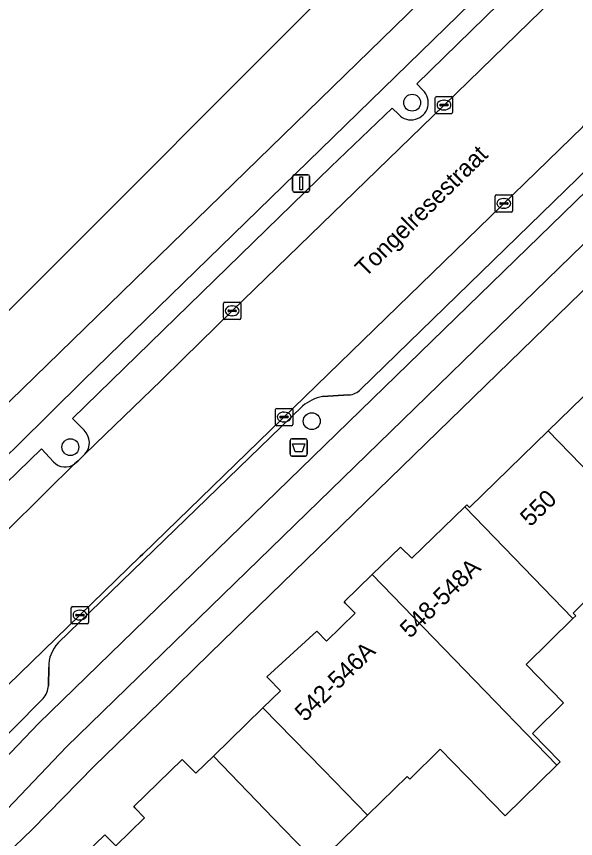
# Model space of a CAD drawing. Extents: x 162879 to 165540, y 384011 to 385181.
# Drawn here: x 164005.38 to 164037.71, y 384263.93 to 384311.42 of the extents above; entities that cross this region are included whole.
import ezdxf

# ---------------------------------------------------------------- set-up
doc = ezdxf.new("R2010")
doc.units = 0
for name, color, linetype in [('IMGEO_Afvalbak', 7, 'Continuous'), ('IMGEO_Boom', 7, 'Continuous'), ('IMGEO_Erf', 7, 'Continuous'), ('IMGEO_Fietspad_open', 7, 'Continuous'), ('IMGEO_Kolk', 7, 'Continuous'), ('IMGEO_Lichtmast', 7, 'Continuous'), ('IMGEO_Openbare_ruimte_label', 7, 'Continuous'), ('IMGEO_Pand', 7, 'Continuous'), ('IMGEO_Pand_nummerreeks', 7, 'Continuous'), ('IMGEO_Pand_overbouw', 7, 'Continuous'), ('IMGEO_Parkeervlak_open', 7, 'Continuous'), ('IMGEO_Rijbaan_lokaal_gesloten', 7, 'Continuous'), ('IMGEO_Verkeerseiland_open', 7, 'Continuous'), ('IMGEO_Voetpad_open', 7, 'Continuous')]:
    doc.layers.add(name, color=color, linetype=linetype)

msp = doc.modelspace()

# ---------------------------------------------------------------- linework, layer by layer
at = {"layer": 'IMGEO_Afvalbak'}
for p, q in [((164021.206, 384286.125), (164021.206, 384286.925)), ((164021.206, 384286.925), (164021.206, 384286.125)), ((164021.306, 384287.025), (164022.096, 384287.025)), ((164022.096, 384287.025), (164021.306, 384287.025)), ((164022.196, 384286.925), (164022.196, 384286.125)), ((164022.196, 384286.125), (164022.196, 384286.925)), ((164022.096, 384286.025), (164021.306, 384286.025)), ((164021.306, 384286.025), (164022.096, 384286.025))]:
    msp.add_line(p, q, dxfattribs=at)
msp.add_lwpolyline([(164021.349, 384286.739), (164022.053, 384286.739), (164021.904, 384286.269), (164021.498, 384286.269), (164021.349, 384286.739)], dxfattribs=at)
for centre, start, end in [((164021.306, 384286.925), 90, 180), ((164021.306, 384286.925), 90, 180), ((164022.096, 384286.925), 0, 90), ((164022.096, 384286.925), 360, 90), ((164021.306, 384286.125), 180, 270), ((164021.306, 384286.125), 180, 270), ((164022.096, 384286.125), 270, 0), ((164022.096, 384286.125), 270, 0)]:
    msp.add_arc(centre, 0.1, start, end, dxfattribs=at)
at = {"layer": 'IMGEO_Boom'}
for centre in [(164028.262, 384306.435), (164022.455, 384288.04), (164008.502, 384286.537)]:
    msp.add_circle(centre, 0.489, dxfattribs=at)
at = {"layer": 'IMGEO_Erf'}
for points in [[(163976.535, 384268.271), (163994.608, 384284.105), (164000, 384289.497), (164058.477, 384347.975), (164058.648, 384347.891), (164060.6, 384349.834), (164066.829, 384356.036), (164069.081, 384358.456)], [(164054.659, 384311.633), (164016.589, 384274.641), (164013.705, 384271.839), (164009.873, 384268.115), (164006.301, 384264.46), (164004.769, 384262.989), (164003.136, 384261.267), (164000.53, 384258.712), (164000.421, 384258.798), (164000, 384258.382), (163993.563, 384252.019), (163991.6, 384250), (163967.269, 384225.92)], [(164040.279, 384279.623), (164037.559, 384276.955), (164037.713, 384276.798), (164037.545, 384276.633), (164034.845, 384273.981), (164037.017, 384271.769), (164035.212, 384269.997), (164036.816, 384268.363), (164036.62, 384268.171), (164033.64, 384265.246), (164029.872, 384269.086), (164028.116, 384267.363), (164027.962, 384267.52), (164026.46, 384266.053), (164025.68, 384265.291), (164023.129, 384267.902), (164019.634, 384271.477), (164020.652, 384272.473), (164019.942, 384273.196), (164019.862, 384273.271), (164022.74, 384275.915), (164023.303, 384275.332), (164024.968, 384276.955), (164024.396, 384277.535), (164024.33, 384277.611), (164025.951, 384279.178), (164027.593, 384280.766), (164028.238, 384280.12), (164031.306, 384283.097), (164031.427, 384283.214), (164031.58, 384283.056), (164036.124, 384287.474), (164040.822, 384292.042)], [(164008.736, 384262.462), (164010.496, 384264.151), (164010.579, 384264.068), (164011.126, 384263.506), (164012.795, 384265.13), (164012.238, 384265.702), (164012.164, 384265.775), (164014.973, 384268.505), (164015.05, 384268.426), (164015.758, 384267.708), (164016.774, 384268.691), (164020.253, 384265.099), (164022.792, 384262.479)]]:
    msp.add_lwpolyline(points, dxfattribs=at)
at = {"layer": 'IMGEO_Fietspad_open'}
for points in [[(163952.698, 384236.935), (163962.207, 384248.21), (163963.237, 384249.314), (163963.944, 384250), (163965.748, 384251.752), (163974.212, 384259.744), (163980.085, 384265.216), (163983.091, 384267.87), (163990.403, 384273.737), (163995.691, 384277.98), (163996.523, 384278.637), (164000, 384281.541), (164000.811, 384282.218), (164002.596, 384283.885), (164005.472, 384286.656), (164009.249, 384290.386), (164048.264, 384328.35)], [(164038.698, 384321.975), (164000, 384284.353), (163999.503, 384283.87), (163997.215, 384281.927), (163981.644, 384269.371), (163977.889, 384266.075), (163970.001, 384258.672), (163964.607, 384253.61), (163961.028, 384250.126), (163960.922, 384250)], [(164056.261, 384318.565), (164052.162, 384314.789), (164006.668, 384270.584), (164000.239, 384263.885), (164000, 384263.648), (163990.948, 384254.661), (163986.238, 384250), (163945.765, 384209.948), (163927.179, 384191.226)], [(163960.692, 384221.686), (163966.751, 384227.692), (163989.256, 384250), (163992.452, 384253.182), (164000, 384260.664), (164001.789, 384262.437), (164008.279, 384269.229), (164053.426, 384313.105), (164057.135, 384316.464)]]:
    msp.add_lwpolyline(points, dxfattribs=at)
at = {"layer": 'IMGEO_Kolk'}
for p, q in [((164029.674, 384306.799), (164030.526, 384306.799)), ((164029.599, 384305.873), (164029.599, 384306.725)), ((164029.858, 384306.293), (164029.858, 384306.305)), ((164029.901, 384306.342), (164030.299, 384306.342)), ((164030.087, 384306.579), (164030.112, 384306.579)), ((164030.342, 384306.305), (164030.342, 384306.293)), ((164030.6, 384306.725), (164030.6, 384305.873)), ((164030.296, 384306.256), (164029.898, 384306.256)), ((164030.11, 384306.019), (164030.085, 384306.019)), ((164030.526, 384305.799), (164029.674, 384305.799)), ((164033.137, 384301.115), (164033.989, 384301.115)), ((164033.062, 384300.189), (164033.062, 384301.041)), ((164033.321, 384300.609), (164033.321, 384300.621)), ((164033.364, 384300.658), (164033.762, 384300.658)), ((164033.55, 384300.895), (164033.575, 384300.895)), ((164033.805, 384300.621), (164033.805, 384300.609)), ((164034.063, 384301.041), (164034.063, 384300.189)), ((164033.759, 384300.572), (164033.361, 384300.572)), ((164033.573, 384300.335), (164033.548, 384300.335)), ((164033.989, 384300.115), (164033.137, 384300.115)), ((164017.429, 384294.913), (164018.281, 384294.913)), ((164017.354, 384293.987), (164017.354, 384294.839)), ((164017.656, 384294.456), (164018.054, 384294.456)), ((164017.842, 384294.693), (164017.867, 384294.693)), ((164018.355, 384294.839), (164018.355, 384293.987)), ((164017.613, 384294.407), (164017.613, 384294.419)), ((164018.051, 384294.37), (164017.653, 384294.37)), ((164017.865, 384294.133), (164017.84, 384294.133)), ((164018.097, 384294.419), (164018.097, 384294.407)), ((164018.281, 384293.913), (164017.429, 384293.913)), ((164020.43, 384288.78), (164021.282, 384288.78)), ((164020.355, 384287.854), (164020.355, 384288.706)), ((164020.614, 384288.274), (164020.614, 384288.286)), ((164020.657, 384288.323), (164021.055, 384288.323)), ((164020.843, 384288.56), (164020.868, 384288.56)), ((164021.098, 384288.286), (164021.098, 384288.274)), ((164021.356, 384288.706), (164021.356, 384287.854)), ((164021.052, 384288.237), (164020.654, 384288.237)), ((164020.866, 384288), (164020.841, 384288)), ((164021.282, 384287.78), (164020.43, 384287.78)), ((164008.629, 384277.339), (164009.481, 384277.339)), ((164008.554, 384276.413), (164008.554, 384277.265)), ((164008.856, 384276.882), (164009.254, 384276.882)), ((164009.042, 384277.119), (164009.067, 384277.119)), ((164009.555, 384277.265), (164009.555, 384276.413)), ((164008.813, 384276.833), (164008.813, 384276.845)), ((164009.251, 384276.796), (164008.853, 384276.796)), ((164009.065, 384276.559), (164009.04, 384276.559)), ((164009.297, 384276.845), (164009.297, 384276.833)), ((164009.481, 384276.339), (164008.629, 384276.339))]:
    msp.add_line(p, q, dxfattribs=at)
for points in [[(164029.674, 384306.799), (164030.526, 384306.799)], [(164029.599, 384305.873), (164029.599, 384306.725)], [(164030.6, 384306.725), (164030.6, 384305.873)], [(164030.526, 384305.799), (164029.674, 384305.799)], [(164033.137, 384301.115), (164033.989, 384301.115)], [(164033.062, 384300.189), (164033.062, 384301.041)], [(164034.063, 384301.041), (164034.063, 384300.189)], [(164033.989, 384300.115), (164033.137, 384300.115)], [(164017.429, 384294.913), (164018.281, 384294.913)], [(164017.354, 384293.987), (164017.354, 384294.839)], [(164018.355, 384294.839), (164018.355, 384293.987)], [(164018.281, 384293.913), (164017.429, 384293.913)], [(164020.43, 384288.78), (164021.282, 384288.78)], [(164020.355, 384287.854), (164020.355, 384288.706)], [(164021.356, 384288.706), (164021.356, 384287.854)], [(164021.282, 384287.78), (164020.43, 384287.78)], [(164008.629, 384277.339), (164009.481, 384277.339)], [(164008.554, 384276.413), (164008.554, 384277.265)], [(164009.555, 384277.265), (164009.555, 384276.413)], [(164009.481, 384276.339), (164008.629, 384276.339)]]:
    msp.add_lwpolyline(points, dxfattribs=at)
for centre, radius, start, end in [((164029.676, 384306.723), 0.0765, 91.552, 178.448), ((164029.676, 384306.723), 0.0765, 91.552, 178.448), ((164030.524, 384306.723), 0.0765, 1.552, 88.448), ((164030.524, 384306.723), 0.0765, 1.552, 88.448), ((164029.898, 384306.302), 0.0403, 85.8775, 175.7526), ((164030.303, 384306.304), 0.0386, 1.7309, 96.639), ((164029.676, 384305.875), 0.0765, 181.552, 268.448), ((164029.676, 384305.875), 0.0765, 181.552, 268.448), ((164029.895, 384306.292), 0.0366, 178.938, 274.7102), ((164030.299, 384306.299), 0.043, 264.8664, 352.4533), ((164030.524, 384305.875), 0.0765, 271.552, 358.448), ((164030.524, 384305.875), 0.0765, 271.552, 358.448), ((164033.139, 384301.039), 0.0765, 91.552, 178.448), ((164033.139, 384301.039), 0.0765, 91.552, 178.448), ((164033.987, 384301.039), 0.0765, 1.552, 88.448), ((164033.987, 384301.039), 0.0765, 1.552, 88.448), ((164033.361, 384300.618), 0.0403, 85.8775, 175.7526), ((164033.358, 384300.608), 0.0366, 178.938, 274.7102), ((164033.762, 384300.615), 0.043, 264.8664, 352.4533), ((164033.766, 384300.62), 0.0386, 1.7309, 96.639), ((164033.139, 384300.191), 0.0765, 181.552, 268.448), ((164033.139, 384300.191), 0.0765, 181.552, 268.448), ((164033.987, 384300.191), 0.0765, 271.552, 358.448), ((164033.987, 384300.191), 0.0765, 271.552, 358.448), ((164017.431, 384294.837), 0.0765, 91.552, 178.448), ((164017.431, 384294.837), 0.0765, 91.552, 178.448), ((164018.279, 384294.837), 0.0765, 1.552, 88.448), ((164018.279, 384294.837), 0.0765, 1.552, 88.448), ((164017.653, 384294.416), 0.0403, 85.8775, 175.7526), ((164018.058, 384294.418), 0.0386, 1.7309, 96.639), ((164017.431, 384293.989), 0.0765, 181.552, 268.448), ((164017.431, 384293.989), 0.0765, 181.552, 268.448), ((164017.65, 384294.406), 0.0366, 178.938, 274.7102), ((164018.054, 384294.413), 0.043, 264.8664, 352.4533), ((164018.279, 384293.989), 0.0765, 271.552, 358.448), ((164018.279, 384293.989), 0.0765, 271.552, 358.448), ((164020.432, 384288.704), 0.0765, 91.552, 178.448), ((164020.432, 384288.704), 0.0765, 91.552, 178.448), ((164021.28, 384288.704), 0.0765, 1.552, 88.448), ((164021.28, 384288.704), 0.0765, 1.552, 88.448), ((164020.654, 384288.283), 0.0403, 85.8775, 175.7526), ((164020.651, 384288.273), 0.0366, 178.938, 274.7102), ((164021.055, 384288.28), 0.043, 264.8664, 352.4533), ((164021.059, 384288.285), 0.0386, 1.7309, 96.639), ((164020.432, 384287.856), 0.0765, 181.552, 268.448), ((164020.432, 384287.856), 0.0765, 181.552, 268.448), ((164021.28, 384287.856), 0.0765, 271.552, 358.448), ((164021.28, 384287.856), 0.0765, 271.552, 358.448), ((164008.631, 384277.263), 0.0765, 91.552, 178.448), ((164008.631, 384277.263), 0.0765, 91.552, 178.448), ((164009.479, 384277.263), 0.0765, 1.552, 88.448), ((164009.479, 384277.263), 0.0765, 1.552, 88.448), ((164008.853, 384276.842), 0.0403, 85.8775, 175.7526), ((164009.258, 384276.844), 0.0386, 1.7309, 96.639), ((164008.631, 384276.415), 0.0765, 181.552, 268.448), ((164008.631, 384276.415), 0.0765, 181.552, 268.448), ((164008.85, 384276.832), 0.0366, 178.938, 274.7102), ((164009.254, 384276.839), 0.043, 264.8664, 352.4533), ((164009.479, 384276.415), 0.0765, 271.552, 358.448), ((164009.479, 384276.415), 0.0765, 271.552, 358.448)]:
    msp.add_arc(centre, radius, start, end, dxfattribs=at)
for centre, major_axis, ratio, start_param, end_param in [((164030.086, 384306.299), (-0.387, 0.002), 0.722429, 4.712389, 7.853982), ((164030.111, 384306.299), (-0.39, 0.002), 0.717154, 1.570796, 4.712389), ((164033.549, 384300.615), (-0.387, 0.002), 0.722429, 4.712389, 7.853982), ((164033.574, 384300.615), (-0.39, 0.002), 0.717154, 1.570796, 4.712389), ((164017.841, 384294.413), (-0.387, 0.002), 0.722429, 4.712389, 7.853982), ((164017.866, 384294.413), (-0.39, 0.002), 0.717154, 1.570796, 4.712389), ((164020.842, 384288.28), (-0.387, 0.002), 0.722429, 4.712389, 7.853982), ((164020.867, 384288.28), (-0.39, 0.002), 0.717154, 1.570796, 4.712389), ((164009.041, 384276.839), (-0.387, 0.002), 0.722429, 4.712389, 7.853982), ((164009.066, 384276.839), (-0.39, 0.002), 0.717154, 1.570796, 4.712389)]:
    msp.add_ellipse(centre, major_axis=major_axis, ratio=ratio, start_param=start_param, end_param=end_param, dxfattribs=at)
at = {"layer": 'IMGEO_Lichtmast'}
for p, q in [((164021.344, 384301.376), (164021.344, 384302.176)), ((164021.344, 384302.176), (164021.344, 384301.376)), ((164021.444, 384302.276), (164022.234, 384302.276)), ((164022.234, 384302.276), (164021.444, 384302.276)), ((164022.334, 384302.176), (164022.334, 384301.376)), ((164022.334, 384301.376), (164022.334, 384302.176)), ((164022.234, 384301.276), (164021.444, 384301.276)), ((164021.444, 384301.276), (164022.234, 384301.276))]:
    msp.add_line(p, q, dxfattribs=at)
msp.add_lwpolyline([(164021.764, 384302.151), (164021.914, 384302.151), (164021.914, 384301.401), (164021.764, 384301.401), (164021.764, 384302.151)], dxfattribs=at)
for centre, start, end in [((164021.444, 384302.176), 90, 180), ((164021.444, 384302.176), 90, 180), ((164022.234, 384302.176), 0, 90), ((164022.234, 384302.176), 360, 90), ((164021.444, 384301.376), 180, 270), ((164021.444, 384301.376), 180, 270), ((164022.234, 384301.376), 270, 0), ((164022.234, 384301.376), 270, 0)]:
    msp.add_arc(centre, 0.1, start, end, dxfattribs=at)
at = {"layer": 'IMGEO_Pand'}
for points in [[(164040.822, 384292.042), (164036.124, 384287.474), (164044.367, 384278.996), (164046.266, 384280.859), (164043.934, 384283.236), (164046.718, 384285.967)], [(164031.306, 384283.097), (164037.545, 384276.633), (164037.713, 384276.798), (164037.559, 384276.955), (164040.279, 384279.623), (164042.597, 384277.26), (164044.367, 384278.996), (164036.124, 384287.474), (164031.58, 384283.056), (164031.427, 384283.214)], [(164025.951, 384279.178), (164036.62, 384268.171), (164036.816, 384268.363), (164035.212, 384269.997), (164037.017, 384271.769), (164034.845, 384273.981), (164037.545, 384276.633), (164031.306, 384283.097), (164028.238, 384280.12), (164027.593, 384280.766)], [(164025.951, 384279.178), (164024.33, 384277.611), (164024.396, 384277.535), (164024.968, 384276.955), (164023.303, 384275.332), (164022.74, 384275.915), (164019.862, 384273.271), (164019.942, 384273.196), (164020.652, 384272.473), (164019.634, 384271.477), (164023.129, 384267.902), (164025.68, 384265.291), (164026.46, 384266.053), (164027.962, 384267.52), (164028.116, 384267.363), (164029.872, 384269.086), (164033.64, 384265.246), (164036.62, 384268.171)], [(164022.003, 384261.714), (164022.792, 384262.479), (164020.253, 384265.099), (164016.774, 384268.691), (164015.758, 384267.708), (164015.05, 384268.426), (164014.973, 384268.505), (164012.164, 384265.775), (164012.238, 384265.702), (164012.795, 384265.13), (164011.126, 384263.506), (164010.579, 384264.068), (164010.496, 384264.151), (164008.736, 384262.462), (164009.372, 384261.798), (164019.502, 384251.511), (164022.623, 384254.533), (164018.888, 384258.391), (164020.648, 384260.095), (164020.495, 384260.253)]]:
    msp.add_lwpolyline(points, close=True, dxfattribs=at)
at = {"layer": 'IMGEO_Pand_overbouw'}
msp.add_lwpolyline([(164019.634, 384271.477), (164016.774, 384268.691), (164020.253, 384265.099), (164022.792, 384262.479), (164025.68, 384265.291), (164023.129, 384267.902)], close=True, dxfattribs=at)
at = {"layer": 'IMGEO_Parkeervlak_open'}
for points in [[(164053.349, 384319.713), (164052.622, 384319.055), (164040.448, 384307.294), (164038.259, 384305.21), (164038.119, 384305.035), (164012.688, 384280.365), (164012.541, 384280.223), (164000, 384268.063), (163981.371, 384250), (163965.356, 384234.478)], [(164009.34, 384286.137), (164010.515, 384287.269), (164013.757, 384290.387), (164015.039, 384291.655), (164017.855, 384294.412), (164030.101, 384306.298), (164044.157, 384319.964)], [(164040.357, 384319.067), (164028.523, 384307.531), (164028.886, 384307.156)], [(164027.481, 384305.746), (164027.098, 384306.12), (164023.551, 384302.725), (164008.626, 384288.203), (164009.291, 384287.515)], [(164025.275, 384289.873), (164039.926, 384304.088), (164039.164, 384304.896)], [(164023.077, 384289.464), (164024.607, 384289.555)], [(164007.796, 384275.231), (164021.921, 384288.915)], [(164007.527, 384285.684), (164006.827, 384286.433), (164000, 384279.821), (163997.711, 384277.604)], [(163996.638, 384273.794), (164000, 384277.041), (164004.65, 384281.541), (164007.099, 384283.962), (164008.75, 384285.568)], [(164007.23, 384272.752), (164007.25, 384273.836)], [(164003.453, 384268.529), (164006.924, 384272.028)]]:
    msp.add_lwpolyline(points, dxfattribs=at)
for centre, radius, start, end in [((164028.198, 384306.436), 0.995, 223.8934, 46.3102), ((164024.52, 384290.598), 1.047, 274.7614, 316.1519), ((164023.659, 384286.748), 2.778, 102.0861, 128.7213), ((164008.62, 384286.801), 0.98, 317.3059, 46.7671), ((164008.204, 384286.32), 0.929, 223.199, 305.9645), ((164009.203, 384273.876), 1.954, 136.0787, 181.1707), ((164006.131, 384272.79), 1.1, 316.1518, 358.0253)]:
    msp.add_arc(centre, radius, start, end, dxfattribs=at)
at = {"layer": 'IMGEO_Rijbaan_lokaal_gesloten'}
for points in [[(164050.284, 384325.893), (164049.449, 384325.203), (164044.931, 384320.803), (164044.157, 384319.964), (164030.101, 384306.298), (164017.855, 384294.412), (164015.039, 384291.655), (164013.757, 384290.387), (164010.515, 384287.269), (164009.34, 384286.137), (164008.944, 384285.756), (164008.75, 384285.568), (164007.099, 384283.962), (164004.65, 384281.541), (164000, 384277.041), (163996.638, 384273.794), (163990, 384267.38), (163982.381, 384259.977), (163978.041, 384255.759), (163975.107, 384252.911), (163972.125, 384250), (163969.641, 384247.575), (163962.618, 384240.761), (163955.276, 384233.578)], [(163943.158, 384212.885), (163957.14, 384226.516), (163960.614, 384229.875), (163964.64, 384233.827), (163965.356, 384234.478), (163981.371, 384250), (164000, 384268.063), (164012.541, 384280.223), (164012.688, 384280.365), (164038.119, 384305.035), (164038.259, 384305.21), (164040.448, 384307.294), (164052.622, 384319.055), (164053.349, 384319.713)]]:
    msp.add_lwpolyline(points, dxfattribs=at)
at = {"layer": 'IMGEO_Verkeerseiland_open'}
for points in [[(164048.264, 384328.35), (164009.249, 384290.386), (164005.472, 384286.656), (164002.596, 384283.885), (164000.811, 384282.218), (164000, 384281.541), (163996.523, 384278.637), (163995.691, 384277.98), (163997.337, 384276.338), (163997.395, 384276.878)], [(164028.886, 384307.156), (164028.523, 384307.531), (164040.357, 384319.067)], [(163927.179, 384191.226), (163945.765, 384209.948), (163986.238, 384250), (163990.948, 384254.661), (164000, 384263.648), (164000.239, 384263.885), (164006.668, 384270.584), (164052.162, 384314.789)], [(164009.291, 384287.515), (164008.626, 384288.203), (164023.551, 384302.725), (164027.098, 384306.12), (164027.481, 384305.746)], [(164039.164, 384304.896), (164039.926, 384304.088), (164025.275, 384289.873)], [(164024.607, 384289.555), (164023.077, 384289.464)], [(164021.921, 384288.915), (164007.796, 384275.231)], [(163997.711, 384277.604), (164000, 384279.821), (164006.827, 384286.433), (164007.527, 384285.684)], [(164008.75, 384285.568), (164008.944, 384285.756), (164009.34, 384286.137)], [(164007.25, 384273.836), (164007.23, 384272.752)], [(164006.924, 384272.028), (164003.453, 384268.529)]]:
    msp.add_lwpolyline(points, dxfattribs=at)
for centre, radius, start, end in [((164028.198, 384306.436), 0.995, 223.8934, 46.3102), ((164024.52, 384290.598), 1.047, 274.7614, 316.1519), ((164023.659, 384286.748), 2.778, 102.0861, 128.7213), ((164008.62, 384286.801), 0.98, 317.3059, 46.7671), ((164008.204, 384286.32), 0.929, 223.199, 305.9645), ((164009.203, 384273.876), 1.954, 136.0787, 181.1707), ((164006.131, 384272.79), 1.1, 316.1518, 358.0253)]:
    msp.add_arc(centre, radius, start, end, dxfattribs=at)
at = {"layer": 'IMGEO_Voetpad_open'}
for points in [[(164066.392, 384349.44), (164067.904, 384351.341), (164071.57, 384356.779), (164069.081, 384358.456), (164066.829, 384356.036), (164060.6, 384349.834), (164058.648, 384347.891), (164058.477, 384347.975), (164000, 384289.497), (163994.608, 384284.105), (163976.535, 384268.271)], [(163977.889, 384266.075), (163981.644, 384269.371), (163997.215, 384281.927), (163999.503, 384283.87), (164000, 384284.353), (164038.698, 384321.975), (164046.768, 384329.792), (164052.229, 384335.3), (164061.69, 384344.461)], [(163967.269, 384225.92), (163991.6, 384250), (163993.563, 384252.019), (164000, 384258.382), (164000.421, 384258.798), (164000.53, 384258.712), (164003.136, 384261.267), (164004.769, 384262.989), (164006.301, 384264.46), (164009.873, 384268.115), (164013.705, 384271.839), (164016.589, 384274.641), (164054.659, 384311.633), (164056.143, 384312.967), (164056.873, 384313.629), (164059.742, 384310.757), (164061.479, 384312.495), (164065.831, 384316.8), (164067.159, 384318.159), (164068.094, 384318.642), (164075.088, 384322.341), (164075.109, 384322.449), (164073.319, 384326.088)], [(164057.135, 384316.464), (164053.426, 384313.105), (164008.279, 384269.229), (164001.789, 384262.437), (164000, 384260.664), (163992.452, 384253.182), (163989.256, 384250), (163966.751, 384227.692), (163960.692, 384221.686)]]:
    msp.add_lwpolyline(points, dxfattribs=at)

# ---------------------------------------------------------------- texts
at = {"layer": 'IMGEO_Openbare_ruimte_label'}
msp.add_text('Tongelresestraat', height=1, rotation=44.5948, dxfattribs=at).set_placement((164025.559, 384296.303))
at = {"layer": 'IMGEO_Pand_nummerreeks'}
for s, rotation, p in [('550', 44.193, (164035.091, 384281.896)), ('548-548A', 44.1337, (164028.139, 384275.454)), ('542-546A', 44.2667, (164022.064, 384270.633))]:
    msp.add_text(s, height=1, rotation=rotation, dxfattribs=at).set_placement(p)

doc.saveas('drawing.dxf')
